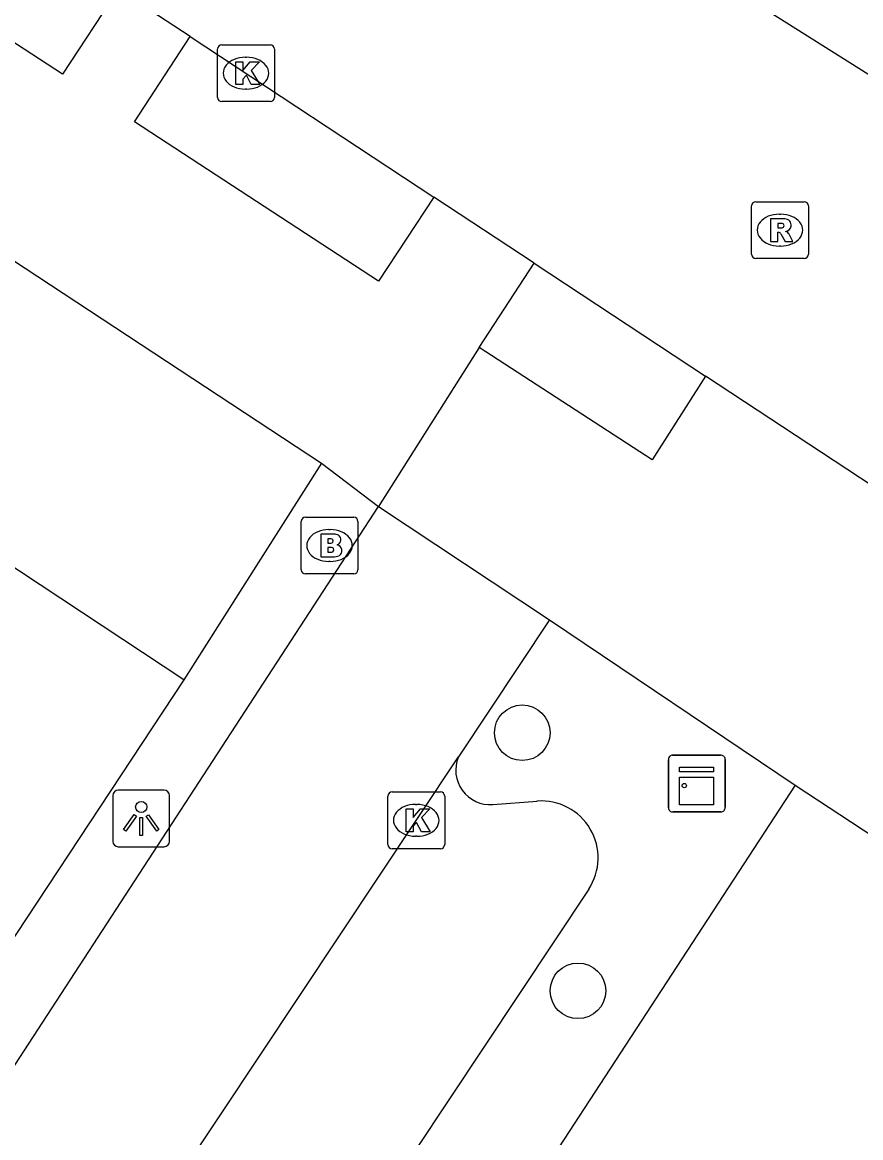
# Model space of a CAD drawing. Extents: x 159280 to 160375, y 384531 to 385872.
# Drawn here: x 160139.84 to 160154.6, y 384768.76 to 384788.39 of the extents above; entities that cross this region are included whole.
import ezdxf

# ---------------------------------------------------------------- set-up
doc = ezdxf.new("R2010")
doc.units = 0
for name, color, linetype in [('IMGEO_Boom', 7, 'Continuous'), ('IMGEO_Brandkraan', 7, 'Continuous'), ('IMGEO_Kast', 7, 'Continuous'), ('IMGEO_Kolk', 7, 'Continuous'), ('IMGEO_Lichtpunt', 7, 'Continuous'), ('IMGEO_Pand', 7, 'Continuous'), ('IMGEO_Rijbaan_lokaal_open', 7, 'Continuous'), ('IMGEO_Rioolput', 7, 'Continuous'), ('IMGEO_Voetpad_open', 7, 'Continuous')]:
    doc.layers.add(name, color=color, linetype=linetype)

msp = doc.modelspace()

# ---------------------------------------------------------------- linework, layer by layer
at = {"layer": 'IMGEO_Boom'}
for centre in [(160148.641, 384775.884), (160149.622, 384771.341)]:
    msp.add_circle(centre, 0.489, dxfattribs=at)
at = {"layer": 'IMGEO_Brandkraan'}
for p, q in [((160144.824, 384779.679), (160145.676, 384779.679)), ((160144.749, 384778.753), (160144.749, 384779.605)), ((160145.237, 384779.459), (160145.262, 384779.459)), ((160145.75, 384779.605), (160145.75, 384778.753)), ((160145.26, 384778.899), (160145.235, 384778.899)), ((160145.676, 384778.679), (160144.824, 384778.679))]:
    msp.add_line(p, q, dxfattribs=at)
for points in [[(160144.824, 384779.679), (160145.676, 384779.679)], [(160144.749, 384778.753), (160144.749, 384779.605)], [(160145.75, 384779.605), (160145.75, 384778.753)], [(160145.097, 384779.379), (160145.097, 384778.979), (160145.31, 384778.979)], [(160145.328, 384779.379), (160145.097, 384779.379)], [(160145.276, 384779.298), (160145.222, 384779.298), (160145.222, 384779.222)], [(160145.222, 384779.222), (160145.275, 384779.222)], [(160145.284, 384779.146), (160145.222, 384779.146), (160145.222, 384779.065)], [(160145.222, 384779.065), (160145.284, 384779.065)], [(160145.676, 384778.679), (160144.824, 384778.679)]]:
    msp.add_lwpolyline(points, dxfattribs=at)
for centre, radius, start, end in [((160144.826, 384779.603), 0.0765, 91.552, 178.448), ((160144.826, 384779.603), 0.0765, 91.552, 178.448), ((160145.674, 384779.603), 0.0765, 1.552, 88.448), ((160145.674, 384779.603), 0.0765, 1.552, 88.448), ((160145.277, 384779.26), 0.0379, 267.8285, 90.9355), ((160145.332, 384779.234), 0.145, 59.4692, 91.5367), ((160145.357, 384779.281), 0.0922, 285.5137, 58.1501), ((160145.285, 384779.105), 0.0404, 269.8759, 90.5077), ((160145.362, 384779.089), 0.105, 301.3115, 78.989), ((160145.316, 384779.23), 0.251, 268.6676, 293.5347), ((160144.826, 384778.755), 0.0765, 181.552, 268.448), ((160144.826, 384778.755), 0.0765, 181.552, 268.448), ((160145.674, 384778.755), 0.0765, 271.552, 358.448), ((160145.674, 384778.755), 0.0765, 271.552, 358.448)]:
    msp.add_arc(centre, radius, start, end, dxfattribs=at)
for centre, major_axis, ratio, start_param, end_param in [((160145.236, 384779.179), (-0.387, 0.002), 0.722429, 4.712389, 7.853982), ((160145.261, 384779.179), (-0.39, 0.002), 0.717154, 1.570796, 4.712389)]:
    msp.add_ellipse(centre, major_axis=major_axis, ratio=ratio, start_param=start_param, end_param=end_param, dxfattribs=at)
at = {"layer": 'IMGEO_Kast'}
for p, q in [((160151.213, 384774.565), (160151.213, 384775.406)), ((160151.213, 384775.406), (160151.213, 384774.565)), ((160151.288, 384775.49), (160152.129, 384775.49)), ((160152.129, 384775.49), (160151.288, 384775.49)), ((160152.213, 384775.415), (160152.213, 384774.574)), ((160152.213, 384774.574), (160152.213, 384775.415)), ((160152.138, 384774.49), (160151.297, 384774.49)), ((160151.297, 384774.49), (160152.138, 384774.49))]:
    msp.add_line(p, q, dxfattribs=at)
for points in [[(160151.408, 384775.28), (160152.008, 384775.28), (160152.008, 384775.195), (160151.408, 384775.195), (160151.408, 384775.28)], [(160151.408, 384775.105), (160152.008, 384775.105), (160152.008, 384774.616), (160151.408, 384774.616), (160151.408, 384775.105)]]:
    msp.add_lwpolyline(points, dxfattribs=at)
msp.add_circle((160151.492, 384774.954), 0.0377, dxfattribs=at)
for centre, start, end in [((160151.291, 384775.412), 92.4484, 184.2845), ((160151.291, 384775.412), 92.4484, 184.2845), ((160152.135, 384775.412), 2.4484, 94.2845), ((160152.135, 384775.412), 2.4484, 94.2845), ((160151.291, 384774.568), 182.4484, 274.2845), ((160151.291, 384774.568), 182.4484, 274.2845), ((160152.135, 384774.568), 272.4484, 4.2845), ((160152.135, 384774.568), 272.4484, 4.2845)]:
    msp.add_arc(centre, 0.0779, start, end, dxfattribs=at)
at = {"layer": 'IMGEO_Kolk'}
for p, q in [((160143.278, 384787.067), (160143.278, 384787.919)), ((160143.353, 384787.993), (160144.205, 384787.993)), ((160144.279, 384787.919), (160144.279, 384787.067)), ((160143.766, 384787.773), (160143.791, 384787.773)), ((160143.789, 384787.213), (160143.764, 384787.213)), ((160144.205, 384786.993), (160143.353, 384786.993)), ((160146.275, 384773.916), (160146.275, 384774.768)), ((160146.35, 384774.842), (160147.202, 384774.842)), ((160147.276, 384774.768), (160147.276, 384773.916)), ((160146.763, 384774.622), (160146.788, 384774.622)), ((160146.786, 384774.062), (160146.761, 384774.062)), ((160147.202, 384773.842), (160146.35, 384773.842))]:
    msp.add_line(p, q, dxfattribs=at)
for points in [[(160143.278, 384787.067), (160143.278, 384787.919)], [(160143.353, 384787.993), (160144.205, 384787.993)], [(160144.279, 384787.919), (160144.279, 384787.067)], [(160143.599, 384787.693), (160143.722, 384787.693), (160143.722, 384787.542), (160143.852, 384787.693), (160144.016, 384787.693), (160143.87, 384787.542), (160144.023, 384787.293), (160143.871, 384787.293), (160143.786, 384787.457), (160143.722, 384787.39), (160143.722, 384787.293), (160143.599, 384787.293), (160143.599, 384787.693)], [(160144.205, 384786.993), (160143.353, 384786.993)], [(160146.275, 384773.916), (160146.275, 384774.768)], [(160146.35, 384774.842), (160147.202, 384774.842)], [(160147.276, 384774.768), (160147.276, 384773.916)], [(160146.596, 384774.542), (160146.719, 384774.542), (160146.719, 384774.391), (160146.849, 384774.542), (160147.013, 384774.542), (160146.867, 384774.391), (160147.02, 384774.142), (160146.868, 384774.142), (160146.783, 384774.306), (160146.719, 384774.239), (160146.719, 384774.142), (160146.596, 384774.142), (160146.596, 384774.542)], [(160147.202, 384773.842), (160146.35, 384773.842)]]:
    msp.add_lwpolyline(points, dxfattribs=at)
for centre, start, end in [((160143.355, 384787.917), 91.552, 178.448), ((160143.355, 384787.917), 91.552, 178.448), ((160144.203, 384787.917), 1.552, 88.448), ((160144.203, 384787.917), 1.552, 88.448), ((160143.355, 384787.069), 181.552, 268.448), ((160143.355, 384787.069), 181.552, 268.448), ((160144.203, 384787.069), 271.552, 358.448), ((160144.203, 384787.069), 271.552, 358.448), ((160146.352, 384774.766), 91.552, 178.448), ((160146.352, 384774.766), 91.552, 178.448), ((160147.2, 384774.766), 1.552, 88.448), ((160147.2, 384774.766), 1.552, 88.448), ((160146.352, 384773.918), 181.552, 268.448), ((160146.352, 384773.918), 181.552, 268.448), ((160147.2, 384773.918), 271.552, 358.448), ((160147.2, 384773.918), 271.552, 358.448)]:
    msp.add_arc(centre, 0.0765, start, end, dxfattribs=at)
for centre, major_axis, ratio, start_param, end_param in [((160143.765, 384787.493), (-0.387, 0.002), 0.722429, 4.712389, 7.853982), ((160143.79, 384787.493), (-0.39, 0.002), 0.717154, 1.570796, 4.712389), ((160146.762, 384774.342), (-0.387, 0.002), 0.722429, 4.712389, 7.853982), ((160146.787, 384774.342), (-0.39, 0.002), 0.717154, 1.570796, 4.712389)]:
    msp.add_ellipse(centre, major_axis=major_axis, ratio=ratio, start_param=start_param, end_param=end_param, dxfattribs=at)
at = {"layer": 'IMGEO_Lichtpunt'}
for p, q in [((160141.437, 384774.779), (160141.437, 384773.972)), ((160141.437, 384774.779), (160141.437, 384773.972)), ((160142.339, 384774.874), (160141.531, 384774.874)), ((160142.339, 384774.874), (160141.531, 384774.874)), ((160142.433, 384773.972), (160142.433, 384774.779)), ((160142.433, 384773.972), (160142.433, 384774.779)), ((160141.531, 384773.878), (160142.339, 384773.878)), ((160141.531, 384773.878), (160142.339, 384773.878))]:
    msp.add_line(p, q, dxfattribs=at)
for points in [[(160141.811, 384774.443), (160141.85, 384774.415), (160141.662, 384774.153), (160141.624, 384774.18), (160141.811, 384774.443)], [(160141.913, 384774.395), (160141.96, 384774.395), (160141.96, 384774.073), (160141.913, 384774.073), (160141.913, 384774.395)], [(160142.023, 384774.415), (160142.061, 384774.442), (160142.248, 384774.18), (160142.209, 384774.152), (160142.023, 384774.415)]]:
    msp.add_lwpolyline(points, dxfattribs=at)
msp.add_circle((160141.936, 384774.577), 0.0994, dxfattribs=at)
for centre, start, end in [((160141.531, 384774.779), 90, 180), ((160141.531, 384774.779), 90, 180), ((160142.339, 384774.779), 0, 90), ((160142.339, 384774.779), 0, 90), ((160141.531, 384773.972), 180, 270), ((160141.531, 384773.972), 180, 270), ((160142.339, 384773.972), 270, 0), ((160142.339, 384773.972), 270, 360)]:
    msp.add_arc(centre, 0.0946, start, end, dxfattribs=at)
at = {"layer": 'IMGEO_Pand'}
for points in [[(160142.688, 384776.813), (160136.549, 384780.87)], [(160142.688, 384776.813), (160138.439, 384770.383)]]:
    msp.add_lwpolyline(points, dxfattribs=at)
at = {"layer": 'IMGEO_Rijbaan_lokaal_open'}
for points in [[(160142.797, 384788.14), (160141.532, 384788.973)], [(160152.823, 384788.681), (160159.267, 384784.621)], [(160142.797, 384788.14), (160147.086, 384785.313)], [(160148.852, 384784.149), (160147.086, 384785.313)], [(160148.852, 384784.149), (160151.868, 384782.161)], [(160155.947, 384779.473), (160151.868, 384782.161)], [(160138.01, 384767.43), (160146.111, 384779.865)], [(160146.111, 384779.865), (160149.118, 384777.87)], [(160149.118, 384777.87), (160147.517, 384775.46)], [(160141.234, 384766.005), (160147.517, 384775.46)]]:
    msp.add_lwpolyline(points, dxfattribs=at)
at = {"layer": 'IMGEO_Rioolput'}
for p, q in [((160152.676, 384784.305), (160152.676, 384785.157)), ((160152.751, 384785.231), (160153.603, 384785.231)), ((160153.677, 384785.157), (160153.677, 384784.305)), ((160153.164, 384785.011), (160153.189, 384785.011)), ((160153.187, 384784.451), (160153.162, 384784.451)), ((160153.603, 384784.231), (160152.751, 384784.231))]:
    msp.add_line(p, q, dxfattribs=at)
for points in [[(160152.676, 384784.305), (160152.676, 384785.157)], [(160152.751, 384785.231), (160153.603, 384785.231)], [(160153.677, 384785.157), (160153.677, 384784.305)], [(160153.265, 384784.929), (160153.013, 384784.931), (160153.013, 384784.531)], [(160153.191, 384784.85), (160153.137, 384784.85), (160153.137, 384784.769)], [(160153.137, 384784.769), (160153.189, 384784.769)], [(160153.013, 384784.531), (160153.137, 384784.531), (160153.137, 384784.693), (160153.148, 384784.693)], [(160153.195, 384784.664), (160153.266, 384784.531), (160153.406, 384784.531), (160153.341, 384784.657)], [(160153.603, 384784.231), (160152.751, 384784.231)]]:
    msp.add_lwpolyline(points, dxfattribs=at)
for centre, radius, start, end in [((160152.753, 384785.155), 0.0765, 91.552, 178.448), ((160152.753, 384785.155), 0.0765, 91.552, 178.448), ((160153.601, 384785.155), 0.0765, 1.552, 88.448), ((160153.601, 384785.155), 0.0765, 1.552, 88.448), ((160153.264, 384784.819), 0.109, 350.3612, 89.416), ((160153.173, 384784.958), 0.19, 274.7715, 282.9687), ((160153.197, 384784.754), 0.0964, 77.0061, 93.1865), ((160153.211, 384784.811), 0.0378, 276.6634, 79.6772), ((160153.262, 384784.819), 0.112, 277.5842, 350.9817), ((160153.147, 384784.64), 0.0533, 26.0293, 88.6989), ((160153.246, 384784.604), 0.108, 29.5134, 73.7905), ((160152.753, 384784.307), 0.0765, 181.552, 268.448), ((160152.753, 384784.307), 0.0765, 181.552, 268.448), ((160153.601, 384784.307), 0.0765, 271.552, 358.448), ((160153.601, 384784.307), 0.0765, 271.552, 358.448)]:
    msp.add_arc(centre, radius, start, end, dxfattribs=at)
for centre, major_axis, ratio, start_param, end_param in [((160153.163, 384784.731), (-0.387, 0.002), 0.722429, 4.712389, 7.853982), ((160153.188, 384784.731), (-0.39, 0.002), 0.717154, 1.570796, 4.712389)]:
    msp.add_ellipse(centre, major_axis=major_axis, ratio=ratio, start_param=start_param, end_param=end_param, dxfattribs=at)
at = {"layer": 'IMGEO_Voetpad_open'}
for points in [[(160089.931, 384816.945), (160145.109, 384780.63)], [(160141.532, 384788.973), (160140.552, 384787.474), (160136.012, 384790.438), (160136.975, 384791.977)], [(160147.086, 384785.313), (160146.114, 384783.833), (160141.817, 384786.636), (160142.797, 384788.14)], [(160147.881, 384782.664), (160148.852, 384784.149)], [(160147.881, 384782.664), (160146.111, 384779.865)], [(160151.868, 384782.161), (160150.925, 384780.69), (160147.881, 384782.664)], [(160145.109, 384780.63), (160142.688, 384776.813)], [(160145.109, 384780.63), (160146.111, 384779.865)], [(160149.118, 384777.87), (160153.446, 384774.961)], [(160153.446, 384774.961), (160137.156, 384750), (160137.016, 384749.786)], [(160153.446, 384774.961), (160186.913, 384752.976)], [(160148.123, 384774.62), (160148.901, 384774.68)], [(160149.811, 384773.13), (160144.292, 384764.825)]]:
    msp.add_lwpolyline(points, dxfattribs=at)
for centre, radius, start, end in [((160148.08, 384775.227), 0.609, 157.5413, 274.0742), ((160148.977, 384773.683), 1, 326.4534, 94.3808)]:
    msp.add_arc(centre, radius, start, end, dxfattribs=at)

doc.saveas('drawing.dxf')
